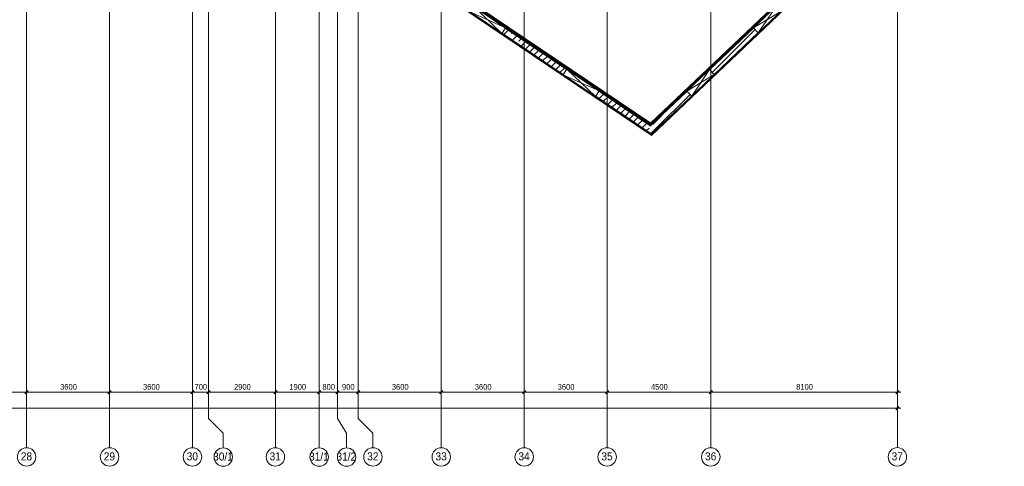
# Model space of a CAD drawing. Header units: millimetres. Extents: x -135639 to 224623, y -383017 to -59102.
# Tile 366 of 494: x 103113 to 145854, y -213323 to -193937. Entities that reach past the tile are written whole.
import ezdxf

# ---------------------------------------------------------------- set-up
doc = ezdxf.new("R2010")
doc.units = ezdxf.units.MM
doc.linetypes.add('Линия сетки', pattern=[25, 20, -2.5, 0, -2.5])
for name, color, linetype, lineweight in [('A-010-D_DIM', 7, 'Continuous', 9), ('A-010-D_DIM-100', 7, 'Continuous', 9), ('A-200-M_WALL', 7, 'Continuous', 18), ('A-200-M_WALL_EXT', 7, 'Continuous', 18), ('A-200-M_WALL_INT', 7, 'Continuous', 18), ('A-200-M_WALL_PAT', 7, 'Continuous', 40), ('A-314-M_WINDOW', 7, 'Continuous', 18), ('A-314-M_WINDOW_OPEN', 7, 'Continuous', 18), ('Z-030-M_GRID', 7, 'Continuous', 9), ('Z-033_T_GRIDREF', 7, 'Continuous', 20), ('Z-060-M_DETAIL', 7, 'Continuous', 18)]:
    doc.layers.add(name, color=color, linetype=linetype, lineweight=lineweight)
doc.styles.add('Arial', font='arial.ttf', dxfattribs={"width": 0.9, "height": 700})
doc.styles.add('Arial_3', font='arial.ttf', dxfattribs={"width": 0.9, "height": 500})
doc.dimstyles.new('Основной_2_5_мм', dxfattribs={"dimscale": 304.8, "dimtxt": 510.1297, "dimasz": 0.927822, "dimexe": 0.984252, "dimexo": 0.984252, "dimgap": 0.19685, "dimtad": 1, "dimdec": 0, "dimdsep": 46, "dimtxsty": 'Arial_3', "dimblk1": 'OBLIQUE', "dimblk2": 'OBLIQUE', "dimsah": 1, "dimcen": 0.09, "dimdle": 0.984252, "dimazin": 2, "dimtfac": 1, "dimtdec": 4, "dimtix": 1, "dimtmove": 0, "dimatfit": 3, "dimfxl": 1, "dimtvp": 1, "dimtolj": 1, "dimtzin": 0, "dimlwd": 20, "dimlwe": 20, "dimarcsym": 2})
pattern_1 = [(45, (0, 0), (-49.497475, 49.497475), []), (135, (0, 0), (-49.497475, -49.497475), [])]
pattern_2 = [(0, (0, 0), (406.4, 101.6), [33.528, -271.272, 33.528, -271.272, -1625.6]), (0, (0, 0), (406.4, 101.6), [-609.6, 33.528, -576.072, 33.528, -271.272, -711.2]), (0, (0, 0), (406.4, 101.6), [-1524, 33.528, -169.672, 33.528, -474.472]), (120, (152.4, 50.8), (-291.18818, 301.152724), [33.528, -271.272, 33.528, -271.272, -1625.6]), (120, (152.4, 50.8), (-291.18818, 301.152724), [-609.6, 33.528, -576.072, 33.528, -271.272, -711.2]), (120, (152.4, 50.8), (-291.18818, 301.152724), [-1524, 33.528, -169.672, 33.528, -474.472]), (240, (203.2, 254), (-115.21182, -402.752724), [33.528, -271.272, 33.528, -271.272, -1625.6]), (240, (203.2, 254), (-115.21182, -402.752724), [-609.6, 33.528, -576.072, 33.528, -271.272, -711.2]), (240, (203.2, 254), (-115.21182, -402.752724), [-1524, 33.528, -169.672, 33.528, -474.472])]
pattern_3 = [(45, (0, 0), (-314.309, 314.309), []), (45, (314.3, 0), (-314.309, 314.309), [555.625, -111.125, 3.353, -107.772])]

# ---------------------------------------------------------------- blocks, each defined once
blk = doc.blocks.new('135_SLK_GD_AR_rvt-1-B1_-7_650_')
at = {"layer": 'A-200-M_WALL_PAT', "lineweight": 9, "true_color": 0xaaaaaa}
h = blk.add_hatch(dxfattribs=at)
h.set_pattern_fill('FP_10', color=253, style=0, pattern_type=2)
h.set_pattern_definition(pattern_1)
h.paths.add_polyline_path([(138638, -5712), (153545, 8435), (153516, 8475), (138596, -5683)])
at = {"layer": 'A-200-M_WALL_PAT', "lineweight": 9, "true_color": 0xd2d2d2}
h = blk.add_hatch(dxfattribs=at)
h.set_pattern_fill('FP_11', color=254, style=0, pattern_type=2)
h.set_pattern_definition(pattern_2)
h.paths.add_polyline_path([(138633, -5648), (153501, 8462), (153488, 8477), (138616, -5636)])
at = {"layer": 'A-200-M_WALL_PAT', "lineweight": 9, "true_color": 0xaaaaaa}
h = blk.add_hatch(dxfattribs=at)
h.set_pattern_fill('FP_10', color=253, style=0, pattern_type=2)
h.set_pattern_definition(pattern_1)
h.paths.add_polyline_path([(138596, -5683), (138633, -5648), (129028, 830), (129001, 789), (138578, -5671)])
at = {"layer": 'A-200-M_WALL_PAT', "lineweight": 9, "true_color": 0xd2d2d2}
h = blk.add_hatch(dxfattribs=at)
h.set_pattern_fill('FP_11', color=254, style=0, pattern_type=2)
h.set_pattern_definition(pattern_2)
h.paths.add_polyline_path([(138616, -5636), (138630, -5622), (129056, 836), (129046, 819), (138615, -5636)])
at = {"layer": 'A-200-M_WALL', "color": 253, "lineweight": 40, "true_color": 0xaaaaaa}
for p, q in [((138631, -5622), (153488, 8477)), ((138633, -5648), (153500, 8461)), ((129046, 819), (138615, -5636)), ((129057, 835), (138630, -5622)), ((138616, -5636), (138615, -5636)), ((138633, -5648), (138616, -5636)), ((138631, -5622), (138630, -5622))]:
    blk.add_line(p, q, dxfattribs=at)
at = {"layer": 'A-200-M_WALL_INT', "color": 253, "lineweight": 40, "true_color": 0xaaaaaa}
for p, q in [((153488, 8478), (138631, -5621)), ((129018, 777), (138578, -5671)), ((138631, -5621), (129058, 836)), ((141195, -3285), (143105, -1473)), ((138638, -5712), (140216, -4214)), ((138578, -5671), (138596, -5683)), ((138596, -5683), (138638, -5712))]:
    blk.add_line(p, q, dxfattribs=at)
blk = doc.blocks.new('231_Отверстие прямоуг _Окно_Стена_-Без выреза - Отв_КР для раскоса-1948419-B1_-7_650_')
at = {"layer": 'A-314-M_WINDOW_OPEN', "color": 253, "true_color": 0xaaaaaa}
for p, q in [((-725, 151), (975, 151)), ((975, 151), (-725, 151)), ((975, -151), (-725, -151)), ((-725, -151), (975, -151))]:
    blk.add_line(p, q, dxfattribs=at)
at = {"layer": 'A-314-M_WINDOW_OPEN', "color": 253, "lineweight": 9, "true_color": 0xaaaaaa}
for p, q in [((827, 151), (-725, 151)), ((975, 151), (827, 151)), ((-725, -151), (-577, -151)), ((-577, -151), (975, -151))]:
    blk.add_line(p, q, dxfattribs=at)
at = {"layer": 'Z-060-M_DETAIL', "color": 253, "true_color": 0xaaaaaa}
for p, q in [((-725, 150), (-725, -150)), ((975, 150), (-725, 150)), ((975, 150), (-725, -150)), ((-725, 150), (975, -150)), ((975, 150), (975, -150)), ((-725, -150), (975, -150))]:
    blk.add_line(p, q, dxfattribs=at)
blk = doc.blocks.new('231_Отверстие прямоуг _Окно_Стена_-Без выреза - Отв_КР для раскоса-1945012-B1_-7_650_')
at = {"layer": 'A-314-M_WINDOW_OPEN', "color": 253, "true_color": 0xaaaaaa}
for p, q in [((-550, 151), (800, 151)), ((800, 151), (-550, 151)), ((800, -151), (-550, -151)), ((-550, -151), (800, -151))]:
    blk.add_line(p, q, dxfattribs=at)
at = {"layer": 'A-314-M_WINDOW_OPEN', "color": 253, "lineweight": 9, "true_color": 0xaaaaaa}
for p, q in [((652, 151), (-550, 151)), ((800, 151), (652, 151)), ((-550, -151), (-402, -151)), ((-402, -151), (800, -151))]:
    blk.add_line(p, q, dxfattribs=at)
at = {"layer": 'Z-060-M_DETAIL', "color": 253, "true_color": 0xaaaaaa}
for p, q in [((-550, 150), (-550, -150)), ((800, 150), (-550, 150)), ((800, 150), (-550, -150)), ((-550, 150), (800, -150)), ((800, 150), (800, -150)), ((-550, -150), (800, -150))]:
    blk.add_line(p, q, dxfattribs=at)
blk = doc.blocks.new('135_SLK_GD_KR_rvt-1-B1_-7_650_')
at = {"layer": 'A-200-M_WALL_PAT', "lineweight": 9, "true_color": 0xaaaaaa}
h = blk.add_hatch(dxfattribs=at)
h.set_pattern_fill('FP_20', color=253, style=0, pattern_type=2)
h.set_pattern_definition(pattern_3)
h.paths.add_polyline_path([(138670, -6095), (138893, -5884), (136409, -4208), (136241, -4457), (136807, -4839)])
h.paths.add_polyline_path([(134832, -3506), (134999, -3258), (132344, -1466), (132176, -1715), (132861, -2177)])
h.paths.add_polyline_path([(130767, -765), (130935, -516), (128986, 797), (128819, 549), (128916, 484)])
h.paths.add_polyline_path([(128032, 1081), (128199, 1329), (124850, 3588), (124682, 3340), (127824, 1221)])
h.paths.add_polyline_path([(123895, 3871), (124062, 4120), (121311, 5976), (121143, 5727), (121311, 5614)])
h.paths.add_polyline_path([(120355, 6258), (120523, 6507), (117220, 8735), (117052, 8486), (120292, 6301)])
h.paths.add_polyline_path([(116306, 8989), (116474, 9238), (113639, 11150), (113103, 11150), (115451, 9566)])
h = blk.add_hatch(dxfattribs=at)
h.set_pattern_fill('FP_20', color=253, style=0, pattern_type=2)
h.set_pattern_definition(pattern_3)
h.paths.add_polyline_path([(138893, -5884), (140422, -4432), (140216, -4214), (138638, -5712)])
h.paths.add_polyline_path([(141402, -3503), (143311, -1690), (143105, -1473), (141195, -3285), (141367, -3466)])
h.paths.add_polyline_path([(144291, -761), (147474, 2260), (147268, 2478), (144084, -543), (144216, -682)])
h.paths.add_polyline_path([(148562, 3293), (150982, 5589), (150775, 5806), (148356, 3510), (148428, 3434)])
h.paths.add_polyline_path([(152070, 6621), (153979, 8433), (153801, 8678), (151864, 6839), (151887, 6814)])
at = {"layer": 'A-200-M_WALL', "color": 253, "lineweight": 40, "true_color": 0xaaaaaa}
for p, q in [((113530, 10850), (138662, -6102)), ((113537, 10850), (138665, -6099)), ((113544, 10850), (138668, -6096)), ((138670, -6098), (153980, 8431)), ((138670, -6103), (153982, 8428)), ((138671, -6108), (153985, 8425)), ((132176, -1715), (134832, -3506)), ((134832, -3506), (132176, -1715)), ((136241, -4457), (138670, -6095)), ((138670, -6095), (136241, -4457)), ((138667, -6106), (138662, -6102)), ((138667, -6100), (138665, -6099)), ((138670, -6103), (138667, -6100)), ((138671, -6108), (138667, -6106)), ((138670, -6098), (138668, -6096))]:
    blk.add_line(p, q, dxfattribs=at)
at = {"layer": 'A-200-M_WALL_EXT', "color": 253, "lineweight": 40, "true_color": 0xaaaaaa}
for p, q in [((113542, 10830), (138655, -6109)), ((138672, -6121), (153991, 8416)), ((134999, -3258), (132344, -1466)), ((143105, -1473), (141195, -3285)), ((141402, -3503), (143311, -1690)), ((143311, -1690), (141402, -3503)), ((138638, -5712), (136409, -4208)), ((140216, -4214), (138638, -5712)), ((140422, -4432), (138670, -6095)), ((138893, -5884), (140422, -4432)), ((138670, -6095), (138893, -5884)), ((138655, -6109), (138663, -6115)), ((138663, -6115), (138672, -6121))]:
    blk.add_line(p, q, dxfattribs=at)
at = {"layer": 'A-314-M_WINDOW', "color": 253, "lineweight": 18, "true_color": 0xaaaaaa}
for name, p, rotation in [('231_Отверстие прямоуг _Окно_Стена_-Без выреза - Отв_КР для раскоса-1948419-B1_-7_650_', (131452, -1046), 325.9999999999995), ('231_Отверстие прямоуг _Окно_Стена_-Без выреза - Отв_КР для раскоса-1945012-B1_-7_650_', (143607, -1203), 43.49999999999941), ('231_Отверстие прямоуг _Окно_Стена_-Без выреза - Отв_КР для раскоса-1948419-B1_-7_650_', (135517, -3787), 325.9999999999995), ('231_Отверстие прямоуг _Окно_Стена_-Без выреза - Отв_КР для раскоса-1945012-B1_-7_650_', (140718, -3944), 43.49999999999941)]:
    blk.add_blockref(name, p, dxfattribs=dict(at, rotation=rotation))
blk = doc.blocks.new('Ось сетки - Круг_Ø8 мм-6577-B1_-7_650_')
at = {"layer": 'Z-033_T_GRIDREF', "color": 253, "true_color": 0xaaaaaa}
for start, end in [(360, 180), (180, 360)]:
    blk.add_arc((0, 0), 4, start, end, dxfattribs=at)
blk = doc.blocks.new('DIMBLOCK37-B1_-7_650_')
at = {"layer": 'A-010-D_DIM-100', "color": 253, "lineweight": 40, "true_color": 0xaaaaaa, "transparency": 16777216}
for p, q in [((107950, -17283), (107879, -17354)), ((107950, -17283), (108021, -17213)), ((111550, -17283), (111479, -17354)), ((111550, -17283), (111621, -17213))]:
    blk.add_line(p, q, dxfattribs=at)
at = {"layer": 'A-010-D_DIM-100', "color": 253, "lineweight": 20, "true_color": 0xaaaaaa, "transparency": 16777216}
for p, q in [((107950, -17283), (107950, -17133)), ((107950, -17283), (111550, -17283)), ((107950, -17283), (107950, -17333)), ((111550, -17283), (111550, -17133)), ((111550, -17283), (111550, -17333))]:
    blk.add_line(p, q, dxfattribs=at)
at = {"layer": 'A-010-D_DIM-100', "color": 0, "lineweight": 20, "transparency": 16777216, "insert": (109405, -16929), "char_height": 250, "width": 828.76, "attachment_point": 1, "line_spacing_factor": 0.941778, "style": 'Arial_3'}
blk.add_mtext('3600', dxfattribs=at)
blk = doc.blocks.new('_Oblique')
at = {"color": 0, "linetype": 'ByBlock', "lineweight": -2}
blk.add_line((-0.5, -0.5), (0.5, 0.5), dxfattribs=at)
blk = doc.blocks.new('DIMBLOCK38-B1_-7_650_')
at = {"layer": 'A-010-D_DIM-100', "color": 253, "lineweight": 40, "true_color": 0xaaaaaa, "transparency": 16777216}
for p, q in [((111550, -17283), (111479, -17354)), ((111550, -17283), (111621, -17213)), ((115150, -17283), (115079, -17354)), ((115150, -17283), (115221, -17213))]:
    blk.add_line(p, q, dxfattribs=at)
at = {"layer": 'A-010-D_DIM-100', "color": 253, "lineweight": 20, "true_color": 0xaaaaaa, "transparency": 16777216}
for p, q in [((111550, -17283), (111550, -17133)), ((111550, -17283), (115150, -17283)), ((111550, -17283), (111550, -17333)), ((115150, -17283), (115150, -17133)), ((115150, -17283), (115150, -17333))]:
    blk.add_line(p, q, dxfattribs=at)
at = {"layer": 'A-010-D_DIM-100', "color": 0, "lineweight": 20, "transparency": 16777216, "insert": (113005, -16929), "char_height": 250, "width": 828.76, "attachment_point": 1, "line_spacing_factor": 0.941778, "style": 'Arial_3'}
blk.add_mtext('3600', dxfattribs=at)
blk = doc.blocks.new('DIMBLOCK39-B1_-7_650_')
at = {"layer": 'A-010-D_DIM-100', "color": 253, "lineweight": 40, "true_color": 0xaaaaaa, "transparency": 16777216}
for p, q in [((115150, -17283), (115079, -17354)), ((115150, -17283), (115221, -17213)), ((118750, -17283), (118679, -17354)), ((118750, -17283), (118821, -17213))]:
    blk.add_line(p, q, dxfattribs=at)
at = {"layer": 'A-010-D_DIM-100', "color": 253, "lineweight": 20, "true_color": 0xaaaaaa, "transparency": 16777216}
for p, q in [((115150, -17283), (115150, -17133)), ((115150, -17283), (118750, -17283)), ((115150, -17283), (115150, -17333)), ((118750, -17283), (118750, -17133)), ((118750, -17283), (118750, -17333))]:
    blk.add_line(p, q, dxfattribs=at)
at = {"layer": 'A-010-D_DIM-100', "color": 0, "lineweight": 20, "transparency": 16777216, "insert": (116605, -16929), "char_height": 250, "width": 828.76, "attachment_point": 1, "line_spacing_factor": 0.941778, "style": 'Arial_3'}
blk.add_mtext('3600', dxfattribs=at)
blk = doc.blocks.new('DIMBLOCK40-B1_-7_650_')
at = {"layer": 'A-010-D_DIM-100', "color": 253, "lineweight": 40, "true_color": 0xaaaaaa, "transparency": 16777216}
for p, q in [((118750, -17283), (118679, -17354)), ((118750, -17283), (118821, -17213)), ((119450, -17283), (119379, -17354)), ((119450, -17283), (119521, -17213))]:
    blk.add_line(p, q, dxfattribs=at)
at = {"layer": 'A-010-D_DIM-100', "color": 253, "lineweight": 20, "true_color": 0xaaaaaa, "transparency": 16777216}
for p, q in [((118750, -17283), (118750, -17133)), ((118750, -17283), (119450, -17283)), ((118750, -17283), (118750, -17333)), ((119450, -17283), (119450, -17133)), ((119450, -17283), (119450, -17333))]:
    blk.add_line(p, q, dxfattribs=at)
at = {"layer": 'A-010-D_DIM-100', "color": 0, "lineweight": 20, "transparency": 16777216, "insert": (118841, -16929), "char_height": 250, "width": 621.57, "attachment_point": 1, "line_spacing_factor": 0.941778, "style": 'Arial_3'}
blk.add_mtext('700', dxfattribs=at)
blk = doc.blocks.new('DIMBLOCK41-B1_-7_650_')
at = {"layer": 'A-010-D_DIM-100', "color": 253, "lineweight": 40, "true_color": 0xaaaaaa, "transparency": 16777216}
for p, q in [((119450, -17283), (119379, -17354)), ((119450, -17283), (119521, -17213)), ((122350, -17283), (122279, -17354)), ((122350, -17283), (122421, -17213))]:
    blk.add_line(p, q, dxfattribs=at)
at = {"layer": 'A-010-D_DIM-100', "color": 253, "lineweight": 20, "true_color": 0xaaaaaa, "transparency": 16777216}
for p, q in [((119450, -17283), (119450, -17133)), ((119450, -17283), (122350, -17283)), ((119450, -17283), (119450, -17333)), ((122350, -17283), (122350, -17133)), ((122350, -17283), (122350, -17333))]:
    blk.add_line(p, q, dxfattribs=at)
at = {"layer": 'A-010-D_DIM-100', "color": 0, "lineweight": 20, "transparency": 16777216, "insert": (120555, -16929), "char_height": 250, "width": 828.76, "attachment_point": 1, "line_spacing_factor": 0.941778, "style": 'Arial_3'}
blk.add_mtext('2900', dxfattribs=at)
blk = doc.blocks.new('DIMBLOCK42-B1_-7_650_')
at = {"layer": 'A-010-D_DIM-100', "color": 253, "lineweight": 40, "true_color": 0xaaaaaa, "transparency": 16777216}
for p, q in [((122350, -17283), (122279, -17354)), ((122350, -17283), (122421, -17213)), ((124250, -17283), (124179, -17354)), ((124250, -17283), (124321, -17213))]:
    blk.add_line(p, q, dxfattribs=at)
at = {"layer": 'A-010-D_DIM-100', "color": 253, "lineweight": 20, "true_color": 0xaaaaaa, "transparency": 16777216}
for p, q in [((122350, -17283), (122350, -17133)), ((122350, -17283), (124250, -17283)), ((122350, -17283), (122350, -17333)), ((124250, -17283), (124250, -17133)), ((124250, -17283), (124250, -17333))]:
    blk.add_line(p, q, dxfattribs=at)
at = {"layer": 'A-010-D_DIM-100', "color": 0, "lineweight": 20, "transparency": 16777216, "insert": (122955, -16929), "char_height": 250, "width": 828.76, "attachment_point": 1, "line_spacing_factor": 0.941778, "style": 'Arial_3'}
blk.add_mtext('1900', dxfattribs=at)
blk = doc.blocks.new('DIMBLOCK43-B1_-7_650_')
at = {"layer": 'A-010-D_DIM-100', "color": 253, "lineweight": 40, "true_color": 0xaaaaaa, "transparency": 16777216}
for p, q in [((124250, -17283), (124179, -17354)), ((124250, -17283), (124321, -17213)), ((125050, -17283), (124979, -17354)), ((125050, -17283), (125121, -17213))]:
    blk.add_line(p, q, dxfattribs=at)
at = {"layer": 'A-010-D_DIM-100', "color": 253, "lineweight": 20, "true_color": 0xaaaaaa, "transparency": 16777216}
for p, q in [((124250, -17283), (124250, -17133)), ((124250, -17283), (125050, -17283)), ((124250, -17283), (124250, -17333)), ((125050, -17283), (125050, -17133)), ((125050, -17283), (125050, -17333))]:
    blk.add_line(p, q, dxfattribs=at)
at = {"layer": 'A-010-D_DIM-100', "color": 0, "lineweight": 20, "transparency": 16777216, "insert": (124391, -16929), "char_height": 250, "width": 621.57, "attachment_point": 1, "line_spacing_factor": 0.941778, "style": 'Arial_3'}
blk.add_mtext('800', dxfattribs=at)
blk = doc.blocks.new('DIMBLOCK44-B1_-7_650_')
at = {"layer": 'A-010-D_DIM-100', "color": 253, "lineweight": 40, "true_color": 0xaaaaaa, "transparency": 16777216}
for p, q in [((125050, -17283), (124979, -17354)), ((125050, -17283), (125121, -17213)), ((125950, -17283), (125879, -17354)), ((125950, -17283), (126021, -17213))]:
    blk.add_line(p, q, dxfattribs=at)
at = {"layer": 'A-010-D_DIM-100', "color": 253, "lineweight": 20, "true_color": 0xaaaaaa, "transparency": 16777216}
for p, q in [((125050, -17283), (125050, -17133)), ((125050, -17283), (125950, -17283)), ((125050, -17283), (125050, -17333)), ((125950, -17283), (125950, -17133)), ((125950, -17283), (125950, -17333))]:
    blk.add_line(p, q, dxfattribs=at)
at = {"layer": 'A-010-D_DIM-100', "color": 0, "lineweight": 20, "transparency": 16777216, "insert": (125241, -16929), "char_height": 250, "width": 621.57, "attachment_point": 1, "line_spacing_factor": 0.941778, "style": 'Arial_3'}
blk.add_mtext('900', dxfattribs=at)
blk = doc.blocks.new('DIMBLOCK45-B1_-7_650_')
at = {"layer": 'A-010-D_DIM-100', "color": 253, "lineweight": 40, "true_color": 0xaaaaaa, "transparency": 16777216}
for p, q in [((125950, -17283), (125879, -17354)), ((125950, -17283), (126021, -17213)), ((129550, -17283), (129479, -17354)), ((129550, -17283), (129621, -17213))]:
    blk.add_line(p, q, dxfattribs=at)
at = {"layer": 'A-010-D_DIM-100', "color": 253, "lineweight": 20, "true_color": 0xaaaaaa, "transparency": 16777216}
for p, q in [((125950, -17283), (125950, -17133)), ((125950, -17283), (129550, -17283)), ((125950, -17283), (125950, -17333)), ((129550, -17283), (129550, -17133)), ((129550, -17283), (129550, -17333))]:
    blk.add_line(p, q, dxfattribs=at)
at = {"layer": 'A-010-D_DIM-100', "color": 0, "lineweight": 20, "transparency": 16777216, "insert": (127405, -16929), "char_height": 250, "width": 828.76, "attachment_point": 1, "line_spacing_factor": 0.941778, "style": 'Arial_3'}
blk.add_mtext('3600', dxfattribs=at)
blk = doc.blocks.new('DIMBLOCK46-B1_-7_650_')
at = {"layer": 'A-010-D_DIM-100', "color": 253, "lineweight": 40, "true_color": 0xaaaaaa, "transparency": 16777216}
for p, q in [((129550, -17283), (129479, -17354)), ((129550, -17283), (129621, -17213)), ((133150, -17283), (133079, -17354)), ((133150, -17283), (133221, -17213))]:
    blk.add_line(p, q, dxfattribs=at)
at = {"layer": 'A-010-D_DIM-100', "color": 253, "lineweight": 20, "true_color": 0xaaaaaa, "transparency": 16777216}
for p, q in [((129550, -17283), (129550, -17133)), ((129550, -17283), (133150, -17283)), ((129550, -17283), (129550, -17333)), ((133150, -17283), (133150, -17133)), ((133150, -17283), (133150, -17333))]:
    blk.add_line(p, q, dxfattribs=at)
at = {"layer": 'A-010-D_DIM-100', "color": 0, "lineweight": 20, "transparency": 16777216, "insert": (131005, -16929), "char_height": 250, "width": 828.76, "attachment_point": 1, "line_spacing_factor": 0.941778, "style": 'Arial_3'}
blk.add_mtext('3600', dxfattribs=at)
blk = doc.blocks.new('DIMBLOCK47-B1_-7_650_')
at = {"layer": 'A-010-D_DIM-100', "color": 253, "lineweight": 40, "true_color": 0xaaaaaa, "transparency": 16777216}
for p, q in [((133150, -17283), (133079, -17354)), ((133150, -17283), (133221, -17213)), ((136750, -17283), (136679, -17354)), ((136750, -17283), (136821, -17213))]:
    blk.add_line(p, q, dxfattribs=at)
at = {"layer": 'A-010-D_DIM-100', "color": 253, "lineweight": 20, "true_color": 0xaaaaaa, "transparency": 16777216}
for p, q in [((133150, -17283), (133150, -17133)), ((133150, -17283), (136750, -17283)), ((133150, -17283), (133150, -17333)), ((136750, -17283), (136750, -17133)), ((136750, -17283), (136750, -17333))]:
    blk.add_line(p, q, dxfattribs=at)
at = {"layer": 'A-010-D_DIM-100', "color": 0, "lineweight": 20, "transparency": 16777216, "insert": (134605, -16929), "char_height": 250, "width": 828.76, "attachment_point": 1, "line_spacing_factor": 0.941778, "style": 'Arial_3'}
blk.add_mtext('3600', dxfattribs=at)
blk = doc.blocks.new('DIMBLOCK48-B1_-7_650_')
at = {"layer": 'A-010-D_DIM-100', "color": 253, "lineweight": 40, "true_color": 0xaaaaaa, "transparency": 16777216}
for p, q in [((136750, -17283), (136679, -17354)), ((136750, -17283), (136821, -17213)), ((141250, -17283), (141179, -17354)), ((141250, -17283), (141321, -17213))]:
    blk.add_line(p, q, dxfattribs=at)
at = {"layer": 'A-010-D_DIM-100', "color": 253, "lineweight": 20, "true_color": 0xaaaaaa, "transparency": 16777216}
for p, q in [((136750, -17283), (136750, -17133)), ((136750, -17283), (141250, -17283)), ((136750, -17283), (136750, -17333)), ((141250, -17283), (141250, -17133)), ((141250, -17283), (141250, -17333))]:
    blk.add_line(p, q, dxfattribs=at)
at = {"layer": 'A-010-D_DIM-100', "color": 0, "lineweight": 20, "transparency": 16777216, "insert": (138655, -16929), "char_height": 250, "width": 828.76, "attachment_point": 1, "line_spacing_factor": 0.941778, "style": 'Arial_3'}
blk.add_mtext('4500', dxfattribs=at)
blk = doc.blocks.new('DIMBLOCK49-B1_-7_650_')
at = {"layer": 'A-010-D_DIM-100', "color": 253, "lineweight": 40, "true_color": 0xaaaaaa, "transparency": 16777216}
for p, q in [((141250, -17283), (141179, -17354)), ((141250, -17283), (141321, -17213)), ((149350, -17283), (149279, -17354)), ((149350, -17283), (149421, -17213))]:
    blk.add_line(p, q, dxfattribs=at)
at = {"layer": 'A-010-D_DIM-100', "color": 253, "lineweight": 20, "true_color": 0xaaaaaa, "transparency": 16777216}
for p, q in [((141250, -17283), (141250, -17133)), ((141250, -17283), (149500, -17283)), ((141250, -17283), (141250, -17333)), ((149350, -17283), (149350, -17133)), ((149350, -17283), (149350, -17333))]:
    blk.add_line(p, q, dxfattribs=at)
at = {"layer": 'A-010-D_DIM-100', "color": 0, "lineweight": 20, "transparency": 16777216, "insert": (144955, -16929), "char_height": 250, "width": 828.76, "attachment_point": 1, "line_spacing_factor": 0.941778, "style": 'Arial_3'}
blk.add_mtext('8100', dxfattribs=at)
blk = doc.blocks.new('DIMBLOCK50-B1_-7_650_')
at = {"layer": 'A-010-D_DIM-100', "color": 253, "lineweight": 20, "true_color": 0xaaaaaa, "transparency": 16777216}
for p, q in [((0, -17983), (0, -17833)), ((149350, -17983), (149350, -17833)), ((-150, -17983), (149500, -17983)), ((0, -17983), (0, -18033)), ((149350, -17983), (149350, -18033))]:
    blk.add_line(p, q, dxfattribs=at)
at = {"layer": 'A-010-D_DIM-100', "color": 253, "lineweight": 40, "true_color": 0xaaaaaa, "transparency": 16777216}
for p, q in [((0, -17983), (71, -17913)), ((149350, -17983), (149421, -17913)), ((0, -17983), (-71, -18054)), ((149350, -17983), (149279, -18054))]:
    blk.add_line(p, q, dxfattribs=at)
at = {"layer": 'A-010-D_DIM-100', "color": 0, "lineweight": 20, "transparency": 16777216, "insert": (74157, -17629), "char_height": 250, "width": 1243.15, "attachment_point": 1, "line_spacing_factor": 0.941778, "style": 'Arial_3'}
blk.add_mtext('149350', dxfattribs=at)
blk = doc.blocks.new('-1 эт')
at = {"layer": 'Z-030-M_GRID', "color": 253, "linetype": 'Линия сетки', "true_color": 0xaaaaaa}
for p, q in [((111550, -19694.3), (111550, 133719.9)), ((115150, -19694.1), (115150, 133719.9)), ((118750, -19693.9), (118750, 133719.9)), ((119450, -18431.1), (119450, 133719.9)), ((122350, -19693.7), (122350, 133719.9)), ((124250, -19701.1), (124250, 133719.9)), ((125050, -18431.1), (125050, 133719.9)), ((125950, -18423.4), (125950, 133719.9)), ((129550, -19693.2), (129550, 133719.9)), ((133150, -19693), (133150, 133719.9)), ((136750, -19692.8), (136750, 133719.9)), ((141250, -19692.5), (141250, 133719.9)), ((149350, -19692), (149350, 133719.9))]:
    blk.add_line(p, q, dxfattribs=at)
at = {"layer": 'Z-030-M_GRID', "color": 253, "true_color": 0xaaaaaa}
for p, q in [((119450, -18431.1), (120085, -19066.1)), ((125050, -18431.1), (125439.5, -19058.4)), ((125950, -18423.4), (126585, -19058.4)), ((120085, -19066.1), (120085, -19701.1)), ((125439.5, -19058.4), (125439.5, -19701.1)), ((126585, -19058.4), (126585, -19693.4))]:
    blk.add_line(p, q, dxfattribs=at)
at = {"lineweight": 5}
for name in ['135_SLK_GD_KR_rvt-1-B1_-7_650_', '135_SLK_GD_AR_rvt-1-B1_-7_650_']:
    blk.add_blockref(name, (0, 0), dxfattribs=at)
at = {"layer": 'Z-033_T_GRIDREF', "color": 253, "true_color": 0xaaaaaa, "xscale": 99.99999999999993, "yscale": 99.99999999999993, "zscale": 99.99999999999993}
for p in [(111550, -20094.3), (115150, -20094.1), (118750, -20093.9), (120085, -20101.1), (122350, -20093.7), (124250, -20101.1), (125439.5, -20101.1), (126585, -20093.4), (129550, -20093.2), (133150, -20093), (136750, -20092.8), (141250, -20092.5), (149350, -20092)]:
    blk.add_blockref('Ось сетки - Круг_Ø8 мм-6577-B1_-7_650_', p, dxfattribs=at)
at = {"layer": 'Z-033_T_GRIDREF', "color": 253, "lineweight": 9, "true_color": 0xaaaaaa, "char_height": 350, "attachment_point": 1, "style": 'Arial'}
for s, insert, width in [('28', (111299.4, -19895.4), 606.076), ('29', (114899.4, -19895.1), 606.076), ('30', (118499.4, -19894.9), 606.076), ('30/1', (119646.8, -19902.1), 1060.633), ('31', (122099.4, -19894.7), 606.076), ('31/1', (123811.8, -19902.1), 1060.633), ('31/2', (125001.3, -19902.1), 1060.633), ('32', (126334.4, -19894.5), 606.076), ('33', (129299.4, -19894.3), 606.076), ('34', (132899.4, -19894.1), 606.076), ('35', (136499.4, -19893.8), 606.076), ('36', (140999.4, -19893.6), 606.076), ('37', (149099.4, -19893.1), 606.076)]:
    blk.add_mtext(s, dxfattribs=dict(at, insert=insert, width=width))
at = {"layer": 'A-010-D_DIM', "color": 253, "lineweight": 20, "true_color": 0xaaaaaa}
for base, p1, p2, override, picture, middle in [((111550, -17283.3), (107950, -17183.3), (111550, -17183.3), {"dimpost": '<>', "dimfxl": 3600}, 'DIMBLOCK37-B1_-7_650_', (109750, -17125.5)), ((115150, -17283.3), (111550, -17183.3), (115150, -17183.3), {"dimpost": '<>', "dimfxl": 3600}, 'DIMBLOCK38-B1_-7_650_', (113350, -17125.5)), ((118750, -17283.3), (115150, -17183.3), (118750, -17183.3), {"dimpost": '<>', "dimfxl": 3600}, 'DIMBLOCK39-B1_-7_650_', (116950, -17125.5)), ((119450, -17283.3), (118750, -17183.3), (119450, -17183.3), {"dimpost": '<>', "dimfxl": 700}, 'DIMBLOCK40-B1_-7_650_', (119100, -17125.6)), ((122350, -17283.3), (119450, -17183.3), (122350, -17183.3), {"dimpost": '<>', "dimfxl": 2900}, 'DIMBLOCK41-B1_-7_650_', (120900, -17125.6)), ((124250, -17283.3), (122350, -17183.3), (124250, -17183.3), {"dimpost": '<>', "dimfxl": 1900}, 'DIMBLOCK42-B1_-7_650_', (123300, -17125.6)), ((125050, -17283.3), (124250, -17183.3), (125050, -17183.3), {"dimpost": '<>', "dimfxl": 800}, 'DIMBLOCK43-B1_-7_650_', (124650, -17125.6)), ((125950, -17283.3), (125050, -17183.3), (125950, -17183.3), {"dimpost": '<>', "dimfxl": 900}, 'DIMBLOCK44-B1_-7_650_', (125500, -17125.6)), ((129550, -17283.3), (125950, -17183.3), (129550, -17183.3), {"dimpost": '<>', "dimfxl": 3600}, 'DIMBLOCK45-B1_-7_650_', (127750, -17125.5)), ((133150, -17283.3), (129550, -17183.3), (133150, -17183.3), {"dimpost": '<>', "dimfxl": 3600}, 'DIMBLOCK46-B1_-7_650_', (131350, -17125.5)), ((136750, -17283.3), (133150, -17183.3), (136750, -17183.3), {"dimpost": '<>', "dimfxl": 3600}, 'DIMBLOCK47-B1_-7_650_', (134950, -17125.5)), ((141250, -17283.3), (136750, -17183.3), (141250, -17183.3), {"dimpost": '<>', "dimfxl": 4500}, 'DIMBLOCK48-B1_-7_650_', (139000, -17125.6)), ((149350, -17283.3), (141250, -17183.3), (149350, -17183.3), {"dimpost": '<>', "dimfxl": 8100}, 'DIMBLOCK49-B1_-7_650_', (145300, -17125.6)), ((149350, -17983.3), (0, -17883.3), (149350, -17883.3), {"dimpost": '<>', "dimfxl": 149350}, 'DIMBLOCK50-B1_-7_650_', (74675, -17825.5))]:
    dim = blk.add_linear_dim(base=base, p1=p1, p2=p2, dimstyle='Основной_2_5_мм', override=override, dxfattribs=at)
    dim.commit()
    dim.dimension.update_dxf_attribs({"geometry": picture, "text_midpoint": middle})

msp = doc.modelspace()

# ---------------------------------------------------------------- block references
msp.add_blockref('-1 эт', (-8137, -192821))

doc.saveas('drawing.dxf')
